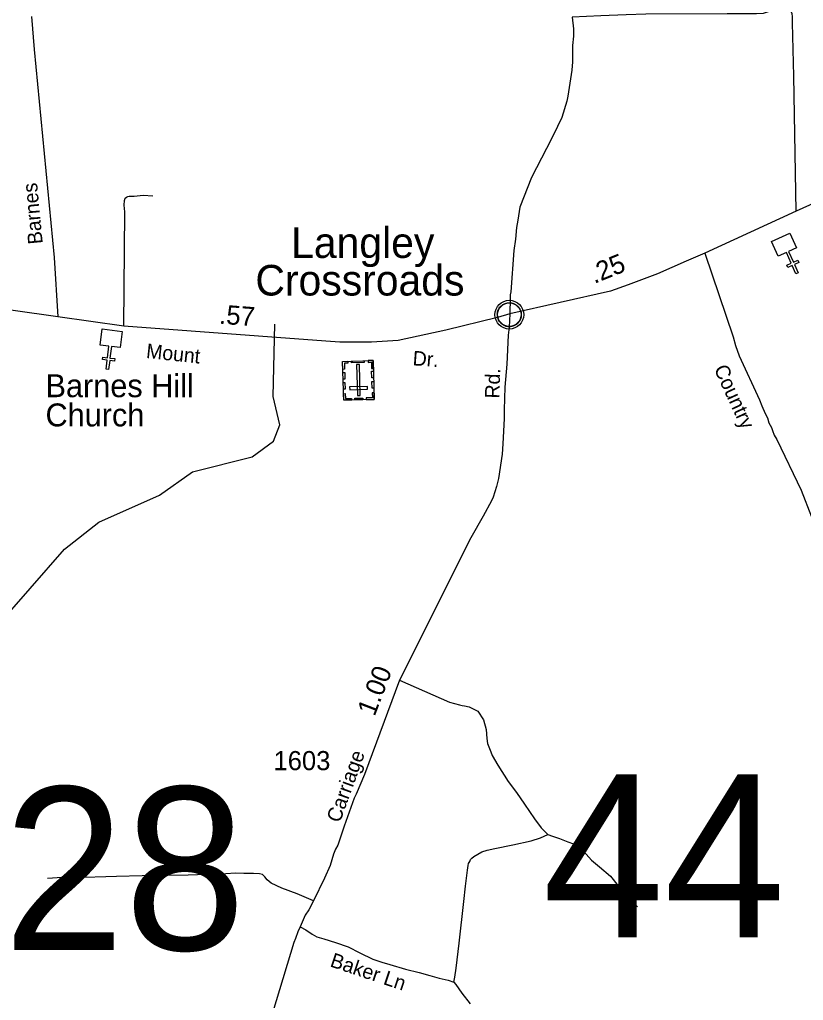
# Model space of a CAD drawing. Extents: x 2220236 to 2384410, y 720751 to 894131.
# Drawn here: x 2321348 to 2326475, y 781470 to 787885 of the extents above; entities that cross this region are included whole.
import ezdxf

# ---------------------------------------------------------------- set-up
doc = ezdxf.new("R2010")
doc.units = 0
for name, color, linetype in [('Exist Civil Demographics Community CELL', 7, 'Continuous'), ('Exist Civil Demographics Community Label', 7, 'Continuous'), ('Exist Cultural Cemetery CELL', 7, 'Continuous'), ('Exist Cultural Church CELL', 7, 'Continuous'), ('Exist Cultural Church Label', 7, 'Continuous'), ('Exist Hydrographic Misc Water Feature', 7, 'Continuous'), ('Exist Road Non-System Type 51', 7, 'Continuous'), ('Exist Road Non-System Type 51 Label', 7, 'Continuous'), ('Exist Road Secondary Mileage Hundredths English Label', 7, 'Continuous'), ('Exist Road Secondary Structure Standard Bridge Number Label', 7, 'Continuous'), ('Exist Road Secondary Type 51 Attributed', 7, 'Continuous'), ('Exist Road Secondary Type 51 Label', 7, 'Continuous'), ('Exist Road Secondary Type 51 Number Label', 7, 'Continuous')]:
    doc.layers.add(name, color=color, linetype=linetype)

msp = doc.modelspace()

# ---------------------------------------------------------------- linework, layer by layer
at = {"layer": 'Exist Civil Demographics Community CELL'}
msp.add_lwpolyline([(2324473.9, 785967.5), (2324474.9, 785973.1), (2324476.6, 785979.7), (2324479.6, 785986.9), (2324482.5, 785992.6), (2324485.8, 785998.4), (2324489.6, 786003.5), (2324493.6, 786007.9), (2324498.1, 786012.5), (2324503.7, 786017.1), (2324509.1, 786020.7), (2324514, 786023.6), (2324519, 786026), (2324524.5, 786028.3), (2324530.1, 786030.2), (2324534.5, 786031.3), (2324539.3, 786032), (2324543.4, 786032.8), (2324549.8, 786033), (2324554.2, 786032.9), (2324559.9, 786032.7), (2324564.8, 786031.9), (2324569.7, 786030.9), (2324574.7, 786029.5), (2324579.9, 786027.6), (2324586.5, 786024.7), (2324592.8, 786021.2), (2324597.9, 786017.6), (2324603, 786013.6), (2324606.3, 786010.5), (2324610.5, 786006.1), (2324614.3, 786001.4), (2324617.4, 785996.8), (2324620.5, 785991.8), (2324623, 785986.6), (2324625, 785981.6), (2324626.6, 785976.6), (2324627.9, 785972), (2324629, 785966), (2324629.6, 785961.3), (2324629.8, 785955.3), (2324629.7, 785949.5), (2324629.1, 785943.8), (2324628.1, 785938.3), (2324626.5, 785932.2), (2324624.6, 785926.3), (2324622.3, 785921.3), (2324619.2, 785915.3), (2324615.9, 785909.9), (2324612.4, 785905.2), (2324608.2, 785900.5), (2324602.9, 785895.5), (2324597.9, 785891.4), (2324592.9, 785888), (2324588.6, 785885.5), (2324581.8, 785882.2), (2324574.6, 785879.5), (2324568.7, 785878.1), (2324562.1, 785876.8), (2324557.6, 785876.3), (2324553.1, 785876), (2324547.6, 785876), (2324543.3, 785876.4), (2324537.6, 785877.2), (2324531.7, 785878.5), (2324527.1, 785879.8), (2324522, 785881.7), (2324517.4, 785883.6), (2324513.5, 785885.9), (2324506.6, 785890), (2324501.1, 785894.2), (2324496.2, 785898.7), (2324491.7, 785903.6), (2324488.5, 785907.5), (2324485.5, 785911.7), (2324481.4, 785918.8), (2324479.7, 785922.4), (2324478, 785926.4), (2324475.4, 785934.6), (2324473.9, 785941.6), (2324473.2, 785946.8), (2324472.9, 785953.1), (2324472.8, 785957.8), (2324473.4, 785964.3)], close=True, dxfattribs=at)
for centre, radius in [((2324551.5, 785955.1), 94.3), ((2324551.2, 785955.4), 76.7)]:
    msp.add_circle(centre, radius, dxfattribs=at)
at = {"layer": 'Exist Cultural Cemetery CELL'}
for points in [[(2323667.6, 785400.8), (2323468.6, 785394.9), (2323461, 785649.4), (2323660, 785655.3)], [(2323602.9, 785642.1), (2323518.1, 785639.6), (2323517.8, 785651), (2323602.6, 785653.5)], [(2323627, 785654.3), (2323627.3, 785642.8), (2323649.3, 785643.5), (2323650.5, 785603.1), (2323661.6, 785603.4), (2323660.1, 785655.3)], [(2323494.1, 785650.4), (2323494.5, 785638.9), (2323472.5, 785638.2), (2323473.7, 785597.9), (2323462.6, 785597.5), (2323461, 785649.4)], [(2323557.7, 785426.9), (2323576.4, 785427.4), (2323570.4, 785630.1), (2323551.7, 785629.5)], [(2323474.5, 785577.5), (2323475.8, 785534.2), (2323464.4, 785533.9), (2323463.2, 785577.2)], [(2323662.1, 785585.4), (2323663.4, 785542.1), (2323652, 785541.8), (2323650.8, 785585.1)], [(2323476.5, 785511.6), (2323477.8, 785468.3), (2323466.4, 785468), (2323465.1, 785511.3)], [(2323624.8, 785467.6), (2323624.2, 785486.3), (2323506.5, 785482.8), (2323507.1, 785464.1)], [(2323664.1, 785518.2), (2323665.4, 785474.9), (2323654, 785474.6), (2323652.7, 785517.9)], [(2323467.2, 785438.2), (2323478.6, 785438.6), (2323479.5, 785406.4), (2323520.1, 785407.6), (2323520.4, 785396.5), (2323468.5, 785394.9)], [(2323593.6, 785398.6), (2323541.8, 785397.1), (2323541.4, 785408.5), (2323593.2, 785410)], [(2323666.3, 785444.1), (2323655, 785443.8), (2323655.9, 785411.6), (2323615.4, 785410.4), (2323615.7, 785399.3), (2323667.6, 785400.8)]]:
    msp.add_lwpolyline(points, close=True, dxfattribs=at)
at = {"layer": 'Exist Cultural Church CELL'}
for points in [[(2326429.7, 786391.2), (2326377.9, 786367.5), (2326409.3, 786298.2), (2326438.5, 786311.4), (2326445.1, 786296.9), (2326416, 786283.7), (2326440.8, 786228.9), (2326426.2, 786222.3), (2326401.4, 786277), (2326372.2, 786263.8), (2326365.6, 786278.4), (2326394.8, 786291.6), (2326363.3, 786360.9), (2326310.7, 786337.2), (2326266.7, 786434.1), (2326385.6, 786488.1)], [(2322005.3, 785740.3), (2321948.8, 785747.2), (2321939.4, 785671.6), (2321971.2, 785667.7), (2321969.2, 785651.8), (2321937.5, 785655.8), (2321930, 785596.1), (2321914.1, 785598.1), (2321921.6, 785657.8), (2321889.8, 785661.7), (2321891.8, 785677.6), (2321923.5, 785673.6), (2321932.9, 785749.2), (2321875.7, 785756.4), (2321888.8, 785862), (2322018.5, 785845.9)]]:
    msp.add_lwpolyline(points, close=True, dxfattribs=at)
at = {"layer": 'Exist Hydrographic Misc Water Feature'}
msp.add_lwpolyline([(2321069.7, 780315.5), (2321068.9, 780489.4), (2321008.8, 780631.3), (2320779.8, 781012.6), (2320690.8, 781553.7), (2320715.8, 782270.2), (2320809.7, 782887.7), (2320904.9, 783321.5), (2321149.9, 783764.8), (2321189.9, 783907.5), (2321642.8, 784421.5), (2321865.7, 784598), (2322263.8, 784775.1), (2322478.9, 784928.2), (2322868.9, 785026.3), (2323009.9, 785127.1), (2323049.9, 785233.8), (2323005.8, 785419.1), (2323017.9, 785892.2)], dxfattribs=at)
at = {"layer": 'Exist Road Non-System Type 51'}
for points in [[(2326427.7, 786632.3), (2326412.2, 787516), (2326404.4, 787863.3), (2326403.1, 787906), (2326400.6, 787923.1), (2326396.4, 787933), (2326394.4, 787942.9), (2326388.3, 787948.9), (2326364.3, 787956.7), (2326350, 787958), (2326333.2, 787960.6), (2326289.2, 787951.5), (2326211.5, 787924.3), (2326167.4, 787921.7), (2326111.8, 787923), (2325975.8, 787923), (2325443.6, 787920.4), (2325315.4, 787916.5), (2325150.9, 787908.8), (2324963.2, 787901)], [(2322030.1, 785880.7), (2322036.8, 786628.1), (2322033.1, 786671.5), (2322033.4, 786701.4), (2322039.4, 786716.5), (2322047.6, 786723.4), (2322055.4, 786727.6), (2322064.5, 786730.8), (2322097.5, 786730.8), (2322155.8, 786736.6), (2322219.9, 786732.7)], [(2323833, 783564), (2324160.1, 783421), (2324225.1, 783404.4), (2324243.2, 783398.6), (2324257.4, 783397.1), (2324288.7, 783390.4), (2324344.9, 783362.4), (2324382.9, 783306.2), (2324399.4, 783241.7), (2324404.3, 783182.2), (2324409.3, 783150.8), (2324417.5, 783127.7), (2324430.8, 783096.3), (2324439, 783072.4), (2324475.3, 783007.9), (2324544.7, 782902.2), (2324599.2, 782829.4), (2324650.4, 782752.6), (2324716.5, 782656.8), (2324759.4, 782598.9), (2324802.3, 782556), (2324833.7, 782544.4), (2324879.3, 782529.1), (2324934.4, 782508), (2324970.8, 782493.2), (2325017, 782468.4), (2325089.7, 782387.4), (2325140.9, 782342.8), (2325213.5, 782281.7), (2325263.1, 782218.9), (2325330.8, 782147.8), (2325388.6, 782081.7)], [(2324188, 781589.1), (2324194.6, 781622.3), (2324204.5, 781680.2), (2324224.3, 781843.8), (2324254.1, 782116.4), (2324264, 782217.2), (2324278.8, 782321.3), (2324282.1, 782352.7), (2324285.4, 782365.9), (2324292, 782379.2), (2324297, 782390.7), (2324306.9, 782400.6), (2324320.1, 782412.2), (2324344.9, 782427.1), (2324371.3, 782441.9), (2324406, 782451.9), (2324455.5, 782463.4), (2324574.4, 782488.2), (2324695, 782514.7), (2324756.1, 782534.5), (2324779.2, 782544.4), (2324802.3, 782556)], [(2323270.9, 782121.2), (2323163, 782167.5), (2323062.9, 782203.8), (2322994.6, 782238), (2322967.1, 782258.9), (2322952.8, 782278.7), (2322936.2, 782293.1), (2322917.5, 782298.6), (2322879, 782299.7), (2322814, 782299.7), (2322761.2, 782301.9), (2322696.2, 782298.6), (2322451.8, 782290.3), (2322150.2, 782285.9), (2321981.7, 782281.5), (2321701, 782272.1), (2321626.1, 782273.8), (2321531.5, 782268.3)], [(2323184, 781952.1), (2323220.3, 781932.3), (2323262.1, 781903.6), (2323293, 781886), (2323338.1, 781872.8), (2323414.1, 781849.6), (2323497.7, 781821), (2323573.7, 781782.4), (2323658.5, 781739.5), (2323716.8, 781720.2), (2323770.8, 781704.8), (2323873.1, 781675), (2323962.3, 781651.9), (2324031.7, 781632.1), (2324093.3, 781616.7), (2324150.6, 781603.4), (2324188, 781589.1), (2324202.3, 781574.8), (2324240.8, 781518.6), (2324295.9, 781448.1)]]:
    msp.add_lwpolyline(points, dxfattribs=at)
at = {"layer": 'Exist Road Secondary Type 51 Attributed'}
for points in [[(2321425.1, 787906.1), (2321442.5, 787690.4), (2321574.6, 786328.9), (2321598.1, 785940.4)], [(2324963.2, 787901), (2324970.3, 787823.7), (2324970.8, 787775.7), (2324965.4, 787715.7), (2324964.5, 787609.8), (2324961.2, 787553.6), (2324934.9, 787383.5), (2324927.4, 787351.4), (2324894.5, 787243.9), (2324837.9, 787126.7), (2324795.5, 787042.7), (2324696.8, 786853.2), (2324619.1, 786658.4), (2324606, 786572.4), (2324599.3, 786525.7), (2324591.5, 786449.9), (2324581.8, 786374.1), (2324560.8, 786104), (2324557.1, 786084.1), (2324557.4, 786062.1), (2324554.6, 785960.2)], [(2328799, 787298.5), (2328751.6, 787277.1), (2328705.8, 787261), (2328597.3, 787224.4), (2328455.2, 787192.3), (2328252.1, 787152.5), (2327981.7, 787115.8), (2327757.1, 787079.1), (2327622.7, 787054.7), (2327486.7, 787034.8), (2327358.4, 787010.4), (2327253, 786979.8), (2327095.7, 786926.3), (2326819.2, 786808.6), (2326427.7, 786632.3), (2325829.5, 786357.6)], [(2325829.5, 786357.6), (2325709, 786304.5), (2325521.3, 786222.9), (2325327.7, 786150.6), (2325213.1, 786107.9), (2324554.6, 785960.2)], [(2325829.5, 786357.6), (2326015.5, 785809.9), (2326030, 785754.1), (2326054.8, 785686.3), (2326187.8, 785397.8), (2326202.2, 785358), (2326224.6, 785308.3), (2326239, 785280.5), (2326249.4, 785246.7), (2326265.6, 785216.8), (2326271.8, 785196.8), (2326284.2, 785167.1), (2326300.6, 785139.2), (2326460, 784807.2), (2326528.1, 784632.7)], [(2321598.1, 785940.4), (2321306.8, 785981.9), (2321229.1, 785994.8), (2321006.4, 786028.5), (2321000, 786029.2), (2320774.6, 786051.8), (2320658, 786059.6), (2320475.4, 786063.5), (2320330.4, 786062.2), (2320216.5, 786059.6), (2319986, 786055.7), (2319853.9, 786055.7), (2319673.9, 786053.1), (2319633.7, 786049.2)], [(2324554.6, 785960.2), (2324475, 785935.9), (2324135.1, 785853.3), (2323824.3, 785787.2), (2323649.5, 785775.5), (2323443, 785776.1), (2323351.1, 785781.1), (2322030.1, 785880.7), (2321598.1, 785940.4)], [(2324554.6, 785960.2), (2324549.5, 785874.1), (2324544.1, 785820), (2324534.2, 785632), (2324521.7, 785481.8), (2324517.2, 785332), (2324517.9, 785276), (2324509.7, 785110), (2324504.5, 785042), (2324480.1, 784883.7), (2324466.6, 784831.6), (2324445.4, 784761.5), (2324433.7, 784737.4), (2324379.6, 784636.4), (2324300.3, 784495.9), (2323833, 783564), (2323603.4, 782947.6), (2323548.7, 782818.6), (2323537.2, 782792.5), (2323471, 782609.8), (2323430.5, 782485.5), (2323414.7, 782459.4), (2323401, 782427.3), (2323379.9, 782353), (2323342.8, 782270.6), (2323270.9, 782121.2), (2323239, 782062.3), (2323215.5, 782027.4), (2323184, 781952.1), (2323168.5, 781919.1), (2323153.1, 781874.8), (2323141.4, 781848.7), (2322890, 781014.9)]]:
    msp.add_lwpolyline(points, dxfattribs=at)

# ---------------------------------------------------------------- texts
at = {"layer": 'Exist Civil Demographics Community Label'}
for s, p in [('Langley', (2323124.2, 786326.1)), ('Crossroads', (2322890.5, 786080.4))]:
    msp.add_text(s, height=200, dxfattribs=at).set_placement(p)
at = {"layer": 'Exist Cultural Church Label'}
for s, p in [('Barnes Hill', (2321517.7, 785415.4)), ('Church', (2321517.7, 785224.4))]:
    msp.add_text(s, height=150, dxfattribs=at).set_placement(p)
at = {"layer": 'Exist Road Non-System Type 51 Label'}
msp.add_text('Baker Ln', height=95, rotation=341.5376, dxfattribs=at).set_placement((2323373, 781693.7))
at = {"layer": 'Exist Road Secondary Mileage Hundredths English Label'}
for s, rotation, p in [('.25', 22.07948, (2325106.7, 786155.8)), ('.57', 355.68857, (2322650.5, 785896.6)), ('1.00', 68.94363, (2323669.6, 783322.9))]:
    msp.add_text(s, height=125, rotation=rotation, dxfattribs=at).set_placement(p)
at = {"layer": 'Exist Road Secondary Structure Standard Bridge Number Label'}
for s, p in [('44', (2324769.9, 781882.5)), ('128', (2320448.4, 781799.7))]:
    msp.add_text(s, height=1066.27, dxfattribs=at).set_placement(p)
at = {"layer": 'Exist Road Secondary Type 51 Label'}
for s, rotation, p in [('Barnes', 95.45012, (2321500, 786420)), ('Mount', 353.99569, (2322173, 785672.2)), ('Dr.', 355.90175, (2323916.8, 785624.3)), ('Rd.', 88.2801, (2324486.5, 785405.8)), ('Country', 294.74968, (2325887.5, 785601.8)), ('Carriage', 70.08218, (2323442.3, 782626.9))]:
    msp.add_text(s, height=95, rotation=rotation, dxfattribs=at).set_placement(p)
at = {"layer": 'Exist Road Secondary Type 51 Number Label'}
msp.add_text('1603', height=125, dxfattribs=at).set_placement((2323009.1, 782976))

doc.saveas('drawing.dxf')
